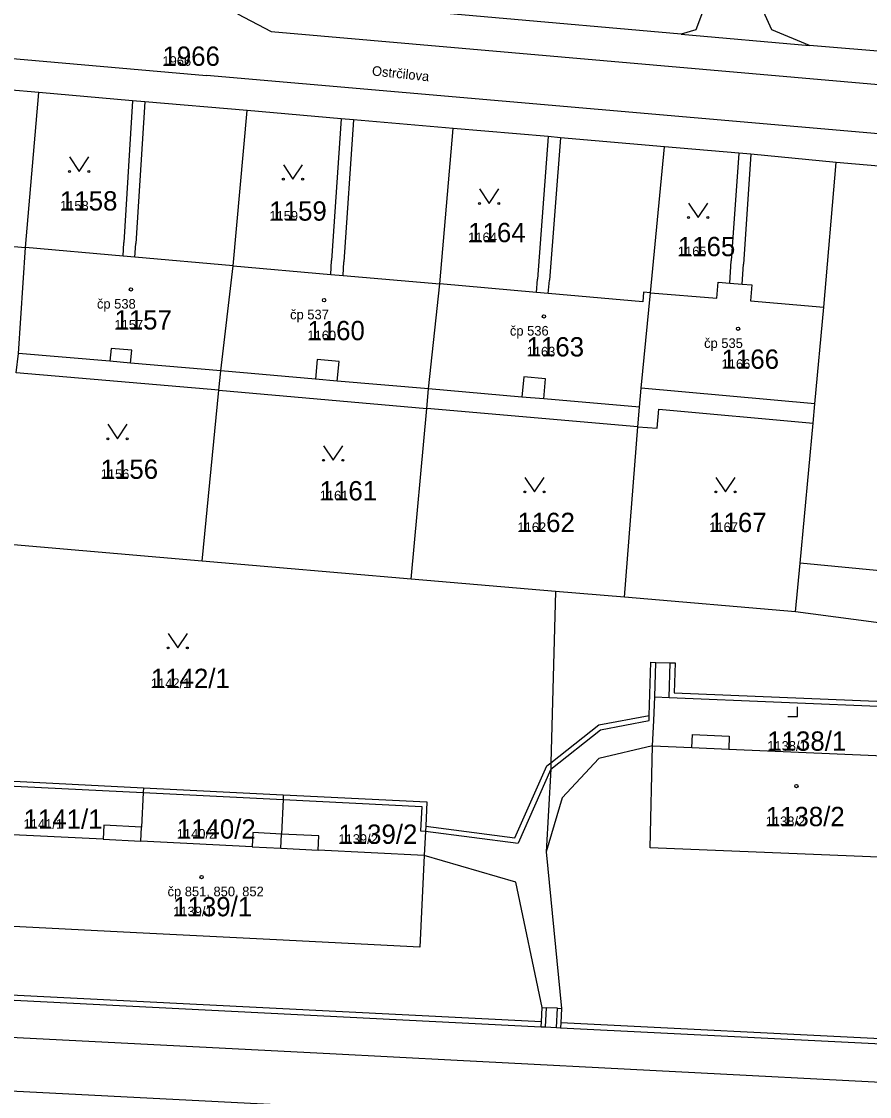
# Model space of a CAD drawing. Extents: x -763628 to -761565, y -976033 to -973833.
# Drawn here: x -762232.3 to -762144.5, y -975218.9 to -975107.6 of the extents above; entities that cross this region are included whole.
import ezdxf

# ---------------------------------------------------------------- set-up
doc = ezdxf.new("R2010")
doc.units = 0
for name, color, linetype in [('KN_cisla parcel 1000', 7, 'Continuous'), ('KN_cisla parcel 500', 7, 'Continuous'), ('KN_cisla popisna 500', 7, 'Continuous'), ('KN_hranice parcel', 7, 'Continuous'), ('KN_popisy', 7, 'Continuous'), ('KN_vnitrni kresba parcel', 7, 'Continuous'), ('KN_znacky budov', 7, 'Continuous'), ('KN_znacky kultur', 7, 'Continuous')]:
    doc.layers.add(name, color=color, linetype=linetype)

msp = doc.modelspace()

# ---------------------------------------------------------------- linework, layer by layer
at = {"layer": 'KN_hranice parcel'}
for p, q in [((-762164.02, -975108.92), (-762204.82, -975105.3)), ((-762164.02, -975108.92), (-762150.74, -975110.1)), ((-762128.45, -975111.89), (-762150.74, -975110.1)), ((-762231.93, -975131), (-762230.54, -975114.96)), ((-762210.43, -975132.89), (-762208.98, -975116.82)), ((-762189.02, -975134.77), (-762187.65, -975118.67)), ((-762167.21, -975135.68), (-762165.76, -975120.56)), ((-762149.25, -975137.16), (-762148, -975122.21)), ((-762211.9, -975145.78), (-762232.88, -975143.96)), ((-762213.62, -975163.47), (-762211.9, -975145.78)), ((-762211.9, -975145.78), (-762190.38, -975147.65)), ((-762191.98, -975165.32), (-762190.38, -975147.65)), ((-762168.51, -975149.55), (-762190.38, -975147.65)), ((-762169.9, -975167.21), (-762168.51, -975149.55)), ((-762213.62, -975163.47), (-762234.81, -975161.66)), ((-762191.98, -975165.32), (-762213.62, -975163.47)), ((-762177.06, -975166.6), (-762191.98, -975165.32)), ((-762177.06, -975166.6), (-762177.52, -975184.35)), ((-762169.9, -975167.21), (-762177.06, -975166.6)), ((-762152.19, -975168.72), (-762169.9, -975167.21)), ((-762101.8, -975175.46), (-762152.19, -975168.72)), ((-762219.72, -975186.93), (-762205.24, -975187.65))]:
    msp.add_line(p, q, dxfattribs=at)
for points in [[(-762174.75, -975090.16), (-762164.27, -975090.71), (-762161.12, -975093.26), (-762160.89, -975096.93), (-762161.63, -975106.08), (-762162.52, -975108.46), (-762164.02, -975108.92)], [(-762150.74, -975110.1), (-762154.66, -975108.46), (-762156.03, -975105.41), (-762155.42, -975097.52), (-762153.33, -975094.1), (-762149.67, -975092.29), (-762140.85, -975093.03)], [(-762230.54, -975114.96), (-762240.22, -975114.12), (-762241.5, -975114.01), (-762251.83, -975113.12)], [(-762208.98, -975116.82), (-762219.57, -975115.91), (-762220.84, -975115.8), (-762230.54, -975114.96)], [(-762187.65, -975118.67), (-762197.95, -975117.78), (-762199.25, -975117.66), (-762208.98, -975116.82)], [(-762165.76, -975120.56), (-762176.53, -975119.63), (-762177.79, -975119.52), (-762187.65, -975118.67)], [(-762148, -975122.21), (-762156.82, -975121.33), (-762158.06, -975121.22), (-762165.76, -975120.56)], [(-762116.6, -975124.9), (-762117.08, -975124.85), (-762148, -975122.21)], [(-762253.23, -975129.13), (-762243.27, -975130), (-762241.95, -975130.12), (-762231.93, -975131)], [(-762232.88, -975143.96), (-762232.66, -975141.96), (-762231.93, -975131)], [(-762210.43, -975132.89), (-762220.61, -975132), (-762221.83, -975131.89), (-762231.93, -975131)], [(-762211.9, -975145.78), (-762211.7, -975143.78), (-762210.43, -975132.89)], [(-762210.43, -975132.89), (-762200.32, -975133.78), (-762199.05, -975133.89), (-762189.02, -975134.77)], [(-762190.38, -975147.65), (-762190.2, -975145.64), (-762189.02, -975134.77)], [(-762167.21, -975135.68), (-762167.93, -975135.62), (-762168, -975136.62), (-762177.79, -975135.76), (-762179.02, -975135.65), (-762189.02, -975134.77)], [(-762167.21, -975135.68), (-762160.35, -975136.24), (-762160.22, -975134.58), (-762159.01, -975134.68), (-762157.73, -975134.78), (-762156.71, -975134.86), (-762156.85, -975136.53), (-762149.25, -975137.16)], [(-762168.51, -975149.55), (-762168.35, -975147.54), (-762168.16, -975145.55), (-762167.21, -975135.68)], [(-762150.38, -975149.17), (-762150.2, -975147.17), (-762149.25, -975137.16)], [(-762168.51, -975149.55), (-762166.52, -975149.72), (-762166.34, -975147.73), (-762150.38, -975149.17)], [(-762152.19, -975168.72), (-762151.72, -975163.68), (-762150.38, -975149.17)], [(-762177.52, -975184.35), (-762172.55, -975180.41), (-762167.35, -975179.45), (-762167.16, -975173.93), (-762166.66, -975173.95), (-762165.16, -975174), (-762164.66, -975174.01), (-762164.76, -975177.11), (-762140.43, -975178.11)], [(-762167, -975182.6), (-762162.92, -975182.77), (-762162.87, -975181.42), (-762159.05, -975181.58), (-762159.11, -975182.94), (-762140.66, -975183.72)], [(-762167, -975182.6), (-762172.57, -975183.92), (-762176.35, -975187.97), (-762178.02, -975193.58)], [(-762141.06, -975194.21), (-762167.26, -975193.14), (-762167, -975182.6)], [(-762177.52, -975184.35), (-762177.54, -975185), (-762178.02, -975193.58)], [(-762234.76, -975191.72), (-762234.5, -975186.69), (-762234.47, -975186.19), (-762219.72, -975186.93)], [(-762219.72, -975186.93), (-762219.74, -975187.43), (-762219.92, -975191.02)], [(-762205.24, -975187.65), (-762205.26, -975188.16), (-762205.43, -975191.75)], [(-762205.24, -975187.65), (-762190.36, -975188.4), (-762190.48, -975190.92), (-762190.5, -975191.42), (-762190.63, -975193.94)], [(-762219.92, -975191.02), (-762223.83, -975190.82), (-762223.9, -975192.26), (-762234.76, -975191.72)], [(-762205.43, -975191.75), (-762208.39, -975191.57), (-762208.46, -975193.04), (-762219.99, -975192.46), (-762219.92, -975191.02)], [(-762190.63, -975193.94), (-762191.1, -975203.43), (-762205.94, -975202.68), (-762220.45, -975201.95), (-762235.26, -975201.2), (-762234.76, -975191.72)], [(-762190.63, -975193.94), (-762201.62, -975193.39), (-762201.54, -975191.91), (-762205.43, -975191.75)], [(-762178.02, -975193.58), (-762176.43, -975209.78), (-762176.5, -975211.28), (-762176.53, -975211.78)], [(-762250.2, -975208.06), (-762178.53, -975211.68), (-762178.13, -975211.7), (-762176.93, -975211.76), (-762176.53, -975211.78)], [(-762176.53, -975211.78), (-762107.95, -975215.2), (-762105.93, -975215.3)]]:
    msp.add_lwpolyline(points, dxfattribs=at)
at = {"layer": 'KN_vnitrni kresba parcel'}
for p, q in [((-762313.23, -975104.5), (-762213.18, -975113.18)), ((-762209.98, -975106.82), (-762206.5, -975108.64)), ((-762206.5, -975108.64), (-762112.89, -975116.81)), ((-762113.24, -975121.85), (-762213.18, -975113.18)), ((-762220.84, -975115.8), (-762221.74, -975130.48)), ((-762219.57, -975115.91), (-762220.52, -975130.6)), ((-762199.25, -975117.66), (-762200.23, -975132.36)), ((-762197.95, -975117.78), (-762198.95, -975132.48)), ((-762177.79, -975119.52), (-762178.92, -975134.29)), ((-762176.53, -975119.63), (-762177.68, -975134.37)), ((-762158.06, -975121.22), (-762158.85, -975132.38)), ((-762156.82, -975121.33), (-762157.59, -975132.74)), ((-762221.83, -975131.89), (-762221.74, -975130.48)), ((-762220.61, -975132), (-762220.52, -975130.6)), ((-762200.32, -975133.78), (-762200.23, -975132.36)), ((-762199.05, -975133.89), (-762198.95, -975132.48)), ((-762159.01, -975134.68), (-762158.85, -975132.38)), ((-762157.73, -975134.78), (-762157.59, -975132.74)), ((-762179.02, -975135.65), (-762178.92, -975134.29)), ((-762177.79, -975135.76), (-762177.68, -975134.37)), ((-762223.18, -975142.78), (-762232.66, -975141.96)), ((-762223.07, -975141.44), (-762223.18, -975142.78)), ((-762220.93, -975141.63), (-762223.07, -975141.44)), ((-762221.05, -975142.97), (-762220.93, -975141.63)), ((-762221.05, -975142.97), (-762223.18, -975142.78)), ((-762211.7, -975143.78), (-762221.05, -975142.97)), ((-762201.71, -975142.59), (-762201.89, -975144.63)), ((-762199.46, -975142.79), (-762201.71, -975142.59)), ((-762199.64, -975144.83), (-762199.46, -975142.79)), ((-762201.89, -975144.63), (-762211.7, -975143.78)), ((-762180.34, -975144.4), (-762180.52, -975146.48)), ((-762178.08, -975144.59), (-762180.34, -975144.4)), ((-762199.64, -975144.83), (-762201.89, -975144.63)), ((-762190.2, -975145.64), (-762199.64, -975144.83)), ((-762178.27, -975146.68), (-762178.08, -975144.59)), ((-762180.52, -975146.48), (-762190.2, -975145.64)), ((-762178.27, -975146.68), (-762180.52, -975146.48)), ((-762150.2, -975147.17), (-762168.16, -975145.55)), ((-762168.35, -975147.54), (-762178.27, -975146.68)), ((-762126.6, -975166.11), (-762151.72, -975163.68)), ((-762166.77, -975177.53), (-762166.66, -975173.95)), ((-762165.27, -975177.59), (-762165.16, -975174)), ((-762166.87, -975179.97), (-762166.77, -975177.53)), ((-762166.77, -975177.53), (-762165.27, -975177.59)), ((-762165.27, -975177.59), (-762140.45, -975178.61)), ((-762172.4, -975180.93), (-762167.35, -975179.96)), ((-762167.35, -975179.96), (-762167.35, -975179.45)), ((-762167, -975182.6), (-762166.87, -975179.97)), ((-762177.54, -975185), (-762172.4, -975180.93)), ((-762162.92, -975182.77), (-762159.11, -975182.94)), ((-762177.93, -975184.67), (-762177.52, -975184.35)), ((-762181.25, -975192.12), (-762177.93, -975184.67)), ((-762177.54, -975185), (-762180.92, -975192.67)), ((-762234.5, -975186.69), (-762219.74, -975187.43)), ((-762219.74, -975187.43), (-762205.26, -975188.16)), ((-762205.26, -975188.16), (-762190.88, -975188.88)), ((-762190.88, -975188.88), (-762191.01, -975191.4)), ((-762190.48, -975190.92), (-762181.25, -975192.12)), ((-762223.9, -975192.26), (-762219.99, -975192.46)), ((-762205.5, -975193.19), (-762205.43, -975191.75)), ((-762191.01, -975191.4), (-762190.5, -975191.42)), ((-762190.5, -975191.42), (-762180.92, -975192.67)), ((-762208.46, -975193.04), (-762205.5, -975193.19)), ((-762205.5, -975193.19), (-762201.62, -975193.39)), ((-762181.15, -975196.71), (-762190.63, -975193.94)), ((-762178.43, -975209.68), (-762181.15, -975196.71)), ((-762178.5, -975211.18), (-762250.18, -975207.57)), ((-762293.91, -975209.68), (-762200.41, -975214.45)), ((-762178.5, -975211.18), (-762178.43, -975209.68)), ((-762178.43, -975209.68), (-762178.03, -975209.7)), ((-762178.03, -975209.7), (-762178.13, -975211.7)), ((-762176.83, -975209.76), (-762178.03, -975209.7)), ((-762176.93, -975211.76), (-762176.83, -975209.76)), ((-762176.83, -975209.76), (-762176.43, -975209.78)), ((-762178.53, -975211.68), (-762178.5, -975211.18)), ((-762107.92, -975214.7), (-762176.5, -975211.28)), ((-762200.41, -975214.45), (-762187.24, -975215.13)), ((-762298.75, -975214.99), (-762200.57, -975220.01)), ((-762187.24, -975215.13), (-762041.41, -975222.7))]:
    msp.add_line(p, q, dxfattribs=at)
at = {"layer": 'KN_znacky budov'}
for centre in [(-762221.01, -975135.34), (-762201.01, -975136.45), (-762178.25, -975138.13), (-762158.14, -975139.41), (-762152.1, -975186.76), (-762213.7, -975196.18)]:
    msp.add_circle(centre, 0.175, dxfattribs=at)
at = {"layer": 'KN_znacky kultur'}
for p, q in [((-762151.99, -975179.54), (-762151.99, -975178.54)), ((-762152.99, -975179.54), (-762151.99, -975179.54))]:
    msp.add_line(p, q, dxfattribs=at)
for points in [[(-762227.38, -975121.62), (-762226.38, -975123.12), (-762225.38, -975121.62)], [(-762205.23, -975122.43), (-762204.23, -975123.93), (-762203.23, -975122.43)], [(-762184.93, -975124.94), (-762183.93, -975126.44), (-762182.93, -975124.94)], [(-762163.28, -975126.4), (-762162.28, -975127.9), (-762161.28, -975126.4)], [(-762223.39, -975149.3), (-762222.39, -975150.8), (-762221.39, -975149.3)], [(-762201.06, -975151.53), (-762200.06, -975153.03), (-762199.06, -975151.53)], [(-762180.21, -975154.81), (-762179.21, -975156.31), (-762178.21, -975154.81)], [(-762160.45, -975154.81), (-762159.45, -975156.31), (-762158.45, -975154.81)], [(-762217.17, -975170.96), (-762216.17, -975172.46), (-762215.17, -975170.96)]]:
    msp.add_lwpolyline(points, dxfattribs=at)
for centre in [(-762227.38, -975123.12), (-762225.38, -975123.12), (-762205.23, -975123.93), (-762203.23, -975123.93), (-762184.93, -975126.44), (-762182.93, -975126.44), (-762163.28, -975127.9), (-762161.28, -975127.9), (-762223.39, -975150.8), (-762221.39, -975150.8), (-762201.06, -975153.03), (-762199.06, -975153.03), (-762180.21, -975156.31), (-762178.21, -975156.31), (-762160.45, -975156.31), (-762158.45, -975156.31), (-762217.17, -975172.46), (-762215.17, -975172.46)]:
    msp.add_circle(centre, 0.1, dxfattribs=at)

# ---------------------------------------------------------------- texts
at = {"layer": 'KN_cisla parcel 1000'}
for s, p in [('1966', (-762217.75, -975112.19)), ('1158', (-762228.36, -975127.17)), ('1159', (-762206.68, -975128.22)), ('1164', (-762186.09, -975130.45)), ('1165', (-762164.38, -975131.9)), ('1157', (-762222.72, -975139.49)), ('1160', (-762202.74, -975140.6)), ('1163', (-762180.04, -975142.28)), ('1166', (-762159.85, -975143.56)), ('1156', (-762224.15, -975154.95)), ('1161', (-762201.47, -975157.18)), ('1162', (-762180.99, -975160.46)), ('1167', (-762161.13, -975160.46)), ('1142/1', (-762218.95, -975176.61)), ('1138/1', (-762155.12, -975183.1)), ('1138/2', (-762155.28, -975190.91)), ('1141/1', (-762232.13, -975191.18)), ('1140/2', (-762216.27, -975192.2)), ('1139/2', (-762199.53, -975192.74)), ('1139/1', (-762216.64, -975200.24))]:
    msp.add_text(s, height=2, dxfattribs=at).set_placement(p)
at = {"layer": 'KN_cisla parcel 500'}
for s, p in [('1966', (-762217.75, -975112.19)), ('1158', (-762228.36, -975127.17)), ('1159', (-762206.68, -975128.22)), ('1164', (-762186.09, -975130.45)), ('1165', (-762164.38, -975131.9)), ('1157', (-762222.72, -975139.49)), ('1160', (-762202.74, -975140.6)), ('1163', (-762180.04, -975142.28)), ('1166', (-762159.85, -975143.56)), ('1156', (-762224.15, -975154.95)), ('1161', (-762201.47, -975157.18)), ('1162', (-762180.99, -975160.46)), ('1167', (-762161.13, -975160.46)), ('1142/1', (-762218.95, -975176.61)), ('1138/1', (-762155.12, -975183.1)), ('1138/2', (-762155.28, -975190.91)), ('1141/1', (-762232.13, -975191.18)), ('1140/2', (-762216.27, -975192.2)), ('1139/2', (-762199.53, -975192.74)), ('1139/1', (-762216.64, -975200.24))]:
    msp.add_text(s, height=1, dxfattribs=at).set_placement(p)
at = {"layer": 'KN_cisla popisna 500'}
for s, p in [('čp 538', (-762224.53, -975137.33)), ('čp 537', (-762204.53, -975138.44)), ('čp 536', (-762181.77, -975140.12)), ('čp 535', (-762161.66, -975141.4)), ('čp 851, 850, 852', (-762217.22, -975198.17))]:
    msp.add_text(s, height=1, dxfattribs=at).set_placement(p)
at = {"layer": 'KN_popisy'}
msp.add_text('Ostrčilova', height=1, rotation=354, dxfattribs=at).set_placement((-762196.09, -975113.18))

doc.saveas('drawing.dxf')
